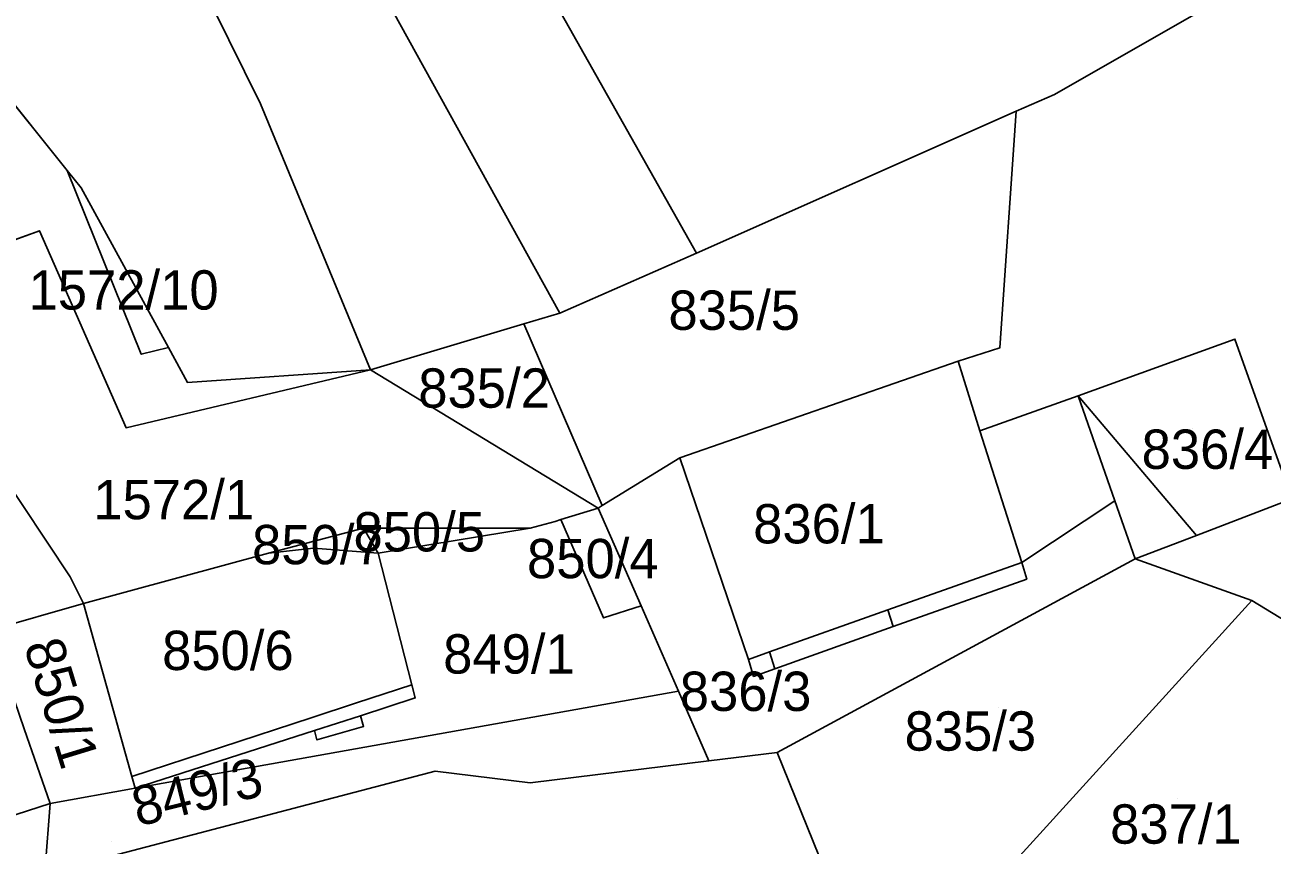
# Model space of a CAD drawing. Extents: x -263943 to -261149, y -1236934 to -1230686.
# Drawn here: x -262567.4 to -262503.9, y -1235225.8 to -1235184.1 of the extents above; entities that cross this region are included whole.
import ezdxf

# ---------------------------------------------------------------- set-up
doc = ezdxf.new("R2010")
doc.units = 0
for name, color, linetype in [('body_kn', 7, 'Continuous'), ('kladpar_druhypozemkov', 7, 'Continuous'), ('kladpar_hranice', 7, 'Continuous'), ('kladpar_parcelnecisla', 7, 'Continuous'), ('kladpar_plochy', 7, 'Continuous'), ('zappar_hrandruhpozemk', 7, 'Continuous')]:
    doc.layers.add(name, color=color, linetype=linetype)

msp = doc.modelspace()

# ---------------------------------------------------------------- linework, layer by layer
at = {"layer": 'body_kn'}
for p, q in [((-262555.39, -1235188.09), (-262555.39, -1235188.09)), ((-262515, -1235187.62), (-262515, -1235187.62)), ((-262516.95, -1235188.46), (-262516.95, -1235188.46)), ((-262565.22, -1235191.48), (-262565.22, -1235191.48)), ((-262565.22, -1235191.48), (-262565.22, -1235191.48)), ((-262564.51, -1235192.36), (-262564.51, -1235192.36)), ((-262566.63, -1235194.54), (-262566.63, -1235194.54)), ((-262533.22, -1235195.68), (-262533.22, -1235195.68)), ((-262540.17, -1235198.74), (-262540.17, -1235198.74)), ((-262541.99, -1235199.28), (-262541.99, -1235199.28)), ((-262541.99, -1235199.28), (-262541.99, -1235199.28)), ((-262505.83, -1235200.05), (-262505.83, -1235200.05)), ((-262561.46, -1235200.82), (-262561.46, -1235200.82)), ((-262560.07, -1235200.48), (-262560.07, -1235200.48)), ((-262517.78, -1235200.49), (-262517.78, -1235200.49)), ((-262519.9, -1235201.17), (-262519.9, -1235201.17)), ((-262549.8, -1235201.61), (-262549.8, -1235201.61)), ((-262549.8, -1235201.61), (-262549.8, -1235201.61)), ((-262559.1, -1235202.26), (-262559.1, -1235202.26)), ((-262559.1, -1235202.26), (-262559.1, -1235202.26)), ((-262513.8, -1235202.94), (-262513.8, -1235202.94)), ((-262513.8, -1235202.94), (-262513.8, -1235202.94)), ((-262562.23, -1235204.56), (-262562.23, -1235204.56)), ((-262518.8, -1235204.72), (-262518.8, -1235204.72)), ((-262534.06, -1235206.09), (-262534.06, -1235206.09)), ((-262534.06, -1235206.09), (-262534.06, -1235206.09)), ((-262511.93, -1235208.27), (-262511.93, -1235208.27)), ((-262538.21, -1235208.64), (-262538.21, -1235208.64)), ((-262538.21, -1235208.64), (-262538.21, -1235208.64)), ((-262538.02, -1235208.52), (-262538.02, -1235208.52)), ((-262550.16, -1235209.67), (-262550.16, -1235209.67)), ((-262550.16, -1235209.67), (-262550.16, -1235209.67)), ((-262541.68, -1235209.66), (-262541.68, -1235209.66)), ((-262540.41, -1235209.32), (-262540.41, -1235209.32)), ((-262540.12, -1235209.23), (-262540.12, -1235209.23)), ((-262540.12, -1235209.23), (-262540.12, -1235209.23)), ((-262507.78, -1235210.03), (-262507.78, -1235210.03)), ((-262507.78, -1235210.03), (-262507.78, -1235210.03)), ((-262554.99, -1235210.94), (-262554.99, -1235210.94)), ((-262554.99, -1235210.94), (-262554.99, -1235210.94)), ((-262552.7, -1235210.69), (-262552.7, -1235210.69)), ((-262549.4, -1235210.94), (-262549.4, -1235210.94)), ((-262516.67, -1235211.41), (-262516.67, -1235211.41)), ((-262516.67, -1235211.41), (-262516.67, -1235211.41)), ((-262510.91, -1235211.23), (-262510.91, -1235211.23)), ((-262510.91, -1235211.23), (-262510.91, -1235211.23)), ((-262565.08, -1235212.14), (-262565.08, -1235212.14)), ((-262516.42, -1235212.25), (-262516.42, -1235212.25)), ((-262564.4, -1235213.5), (-262564.4, -1235213.5)), ((-262564.4, -1235213.5), (-262564.4, -1235213.5)), ((-262504.97, -1235213.34), (-262504.97, -1235213.34)), ((-262536.03, -1235213.61), (-262536.03, -1235213.61)), ((-262523.48, -1235213.82), (-262523.48, -1235213.82)), ((-262523.48, -1235213.82), (-262523.48, -1235213.82)), ((-262537.94, -1235214.23), (-262537.94, -1235214.23)), ((-262523.21, -1235214.67), (-262523.21, -1235214.67)), ((-262529.51, -1235215.96), (-262529.51, -1235215.96)), ((-262529.51, -1235215.96), (-262529.51, -1235215.96)), ((-262530.57, -1235216.34), (-262530.57, -1235216.34)), ((-262530.31, -1235217.2), (-262530.31, -1235217.2)), ((-262529.23, -1235216.81), (-262529.23, -1235216.81)), ((-262547.69, -1235217.63), (-262547.69, -1235217.63)), ((-262534.13, -1235217.95), (-262534.13, -1235217.95)), ((-262550.51, -1235218.55), (-262550.51, -1235218.55)), ((-262547.52, -1235218.3), (-262547.52, -1235218.3)), ((-262550.31, -1235219.2), (-262550.31, -1235219.2)), ((-262552.81, -1235219.31), (-262552.81, -1235219.31)), ((-262550.15, -1235219.75), (-262550.15, -1235219.75)), ((-262552.64, -1235219.95), (-262552.64, -1235219.95)), ((-262552.64, -1235219.95), (-262552.64, -1235219.95)), ((-262552.52, -1235220.43), (-262552.52, -1235220.43)), ((-262529.12, -1235221.07), (-262529.12, -1235221.07)), ((-262529.12, -1235221.07), (-262529.12, -1235221.07)), ((-262532.58, -1235221.49), (-262532.58, -1235221.49)), ((-262561.93, -1235222.3), (-262561.93, -1235222.3)), ((-262561.93, -1235222.3), (-262561.93, -1235222.3)), ((-262546.5, -1235222.03), (-262546.5, -1235222.03)), ((-262561.76, -1235222.89), (-262561.76, -1235222.89)), ((-262561.76, -1235222.89), (-262561.76, -1235222.89)), ((-262541.67, -1235222.61), (-262541.67, -1235222.61)), ((-262566.09, -1235223.66), (-262566.09, -1235223.66))]:
    msp.add_line(p, q, dxfattribs=at)
at = {"layer": 'kladpar_druhypozemkov'}
for p, q in [((-262562.62, -1235196.76), (-262562.62, -1235196.76)), ((-262531.37, -1235197.56), (-262531.37, -1235197.56)), ((-262543.31, -1235201.6), (-262543.31, -1235201.6)), ((-262507.99, -1235204.62), (-262507.99, -1235204.62)), ((-262559.78, -1235207.63), (-262559.78, -1235207.63)), ((-262526.85, -1235208.67), (-262526.85, -1235208.67)), ((-262550.92, -1235210.19), (-262550.92, -1235210.19)), ((-262548.4, -1235209.99), (-262548.4, -1235209.99)), ((-262538.57, -1235210.37), (-262538.57, -1235210.37)), ((-262556.36, -1235215.28), (-262556.36, -1235215.28)), ((-262542.82, -1235215.31), (-262542.82, -1235215.31)), ((-262532.36, -1235216.93), (-262532.36, -1235216.93)), ((-262564.72, -1235218.61), (-262564.72, -1235218.61)), ((-262517.87, -1235218.78), (-262517.87, -1235218.78)), ((-262508.76, -1235223.41), (-262508.76, -1235223.41)), ((-262562.95, -1235225.6), (-262562.95, -1235225.6))]:
    msp.add_line(p, q, dxfattribs=at)
at = {"layer": 'kladpar_hranice'}
for p, q in [((-262513.8, -1235202.94), (-262507.78, -1235210.03)), ((-262507.78, -1235210.03), (-262513.8, -1235202.94))]:
    msp.add_line(p, q, dxfattribs=at)
for points in [[(-262507.45, -1235183.29), (-262515, -1235187.62), (-262516.95, -1235188.46), (-262533.22, -1235195.68), (-262542.05, -1235180.02), (-262548.5, -1235167.58), (-262527.65, -1235152.24), (-262519.84, -1235164.93), (-262517.81, -1235168.06), (-262507.45, -1235183.29)], [(-262561.86, -1235175.02), (-262568.52, -1235162.08), (-262570.05, -1235159.69), (-262564.02, -1235155.91), (-262554.77, -1235172.33), (-262540.17, -1235198.74), (-262541.99, -1235199.28), (-262549.8, -1235201.61), (-262555.39, -1235188.09), (-262561.86, -1235175.02)], [(-262559.1, -1235202.26), (-262560.07, -1235200.48), (-262564.51, -1235192.36), (-262565.22, -1235191.48), (-262576.55, -1235177.34), (-262574.06, -1235176.56), (-262570.9, -1235168.3), (-262567.28, -1235166.38), (-262568.95, -1235163.21), (-262568.52, -1235162.08), (-262561.86, -1235175.02), (-262555.39, -1235188.09), (-262549.8, -1235201.61), (-262559.1, -1235202.26)], [(-262554.77, -1235172.33), (-262548.5, -1235167.58), (-262542.05, -1235180.02), (-262533.22, -1235195.68), (-262540.17, -1235198.74), (-262554.77, -1235172.33)], [(-262510.91, -1235211.23), (-262507.78, -1235210.03), (-262502.94, -1235208.17), (-262505.83, -1235200.05), (-262513.8, -1235202.94), (-262518.8, -1235204.72), (-262519.9, -1235201.17), (-262517.78, -1235200.49), (-262516.95, -1235188.46), (-262515, -1235187.62), (-262507.45, -1235183.29), (-262503.13, -1235179.05), (-262497.76, -1235171.72), (-262493.78, -1235167.45), (-262474.05, -1235182.56), (-262497.62, -1235217.82), (-262504.97, -1235213.34), (-262510.91, -1235211.23)], [(-262597.16, -1235176.52), (-262592.15, -1235171.09), (-262581.1, -1235178.42), (-262580.89, -1235178.56), (-262577.7, -1235177.66), (-262576.55, -1235177.34), (-262565.22, -1235191.48), (-262561.46, -1235200.82), (-262560.07, -1235200.48), (-262559.1, -1235202.26), (-262549.8, -1235201.61), (-262562.23, -1235204.56), (-262566.63, -1235194.54), (-262574.84, -1235197.52), (-262578.07, -1235188.53), (-262579.6, -1235185.82), (-262582.93, -1235177.82), (-262594.36, -1235176.43), (-262597.16, -1235176.52)], [(-262541.99, -1235199.28), (-262540.17, -1235198.74), (-262533.22, -1235195.68), (-262516.95, -1235188.46), (-262517.78, -1235200.49), (-262519.9, -1235201.17), (-262534.06, -1235206.09), (-262538.02, -1235208.52), (-262541.99, -1235199.28)], [(-262565.22, -1235191.48), (-262564.51, -1235192.36), (-262560.07, -1235200.48), (-262561.46, -1235200.82), (-262565.22, -1235191.48)], [(-262574.84, -1235197.52), (-262566.63, -1235194.54), (-262562.23, -1235204.56), (-262549.8, -1235201.61), (-262538.21, -1235208.64), (-262540.12, -1235209.23), (-262540.41, -1235209.32), (-262541.68, -1235209.66), (-262550.16, -1235209.67), (-262554.99, -1235210.94), (-262564.4, -1235213.5), (-262565.08, -1235212.14), (-262568.73, -1235206.64), (-262571.62, -1235202.24), (-262574.76, -1235197.76), (-262574.84, -1235197.52)], [(-262549.8, -1235201.61), (-262541.99, -1235199.28), (-262538.02, -1235208.52), (-262538.21, -1235208.64), (-262549.8, -1235201.61)], [(-262513.8, -1235202.94), (-262505.83, -1235200.05), (-262502.94, -1235208.17), (-262507.78, -1235210.03)], [(-262534.06, -1235206.09), (-262519.9, -1235201.17), (-262518.8, -1235204.72), (-262513.8, -1235202.94)], [(-262538.21, -1235208.64), (-262538.02, -1235208.52), (-262534.06, -1235206.09), (-262530.57, -1235216.34), (-262530.31, -1235217.2), (-262529.23, -1235216.81), (-262523.21, -1235214.67), (-262516.42, -1235212.25), (-262516.67, -1235211.41), (-262511.93, -1235208.27), (-262510.91, -1235211.23), (-262529.12, -1235221.07), (-262532.58, -1235221.49), (-262534.13, -1235217.95), (-262536.03, -1235213.61), (-262538.21, -1235208.64)], [(-262507.78, -1235210.03), (-262510.91, -1235211.23), (-262511.93, -1235208.27), (-262516.67, -1235211.41), (-262516.42, -1235212.25), (-262523.21, -1235214.67), (-262529.23, -1235216.81), (-262530.31, -1235217.2), (-262530.57, -1235216.34), (-262534.06, -1235206.09)], [(-262586.43, -1235230.54), (-262587.62, -1235227.41), (-262592.53, -1235228.86), (-262595.51, -1235221.32), (-262575.66, -1235210.44), (-262573.46, -1235209.23), (-262572, -1235208.43), (-262568.73, -1235206.64), (-262565.08, -1235212.14), (-262564.4, -1235213.5), (-262569.15, -1235214.86), (-262567.41, -1235219.87), (-262566.09, -1235223.66), (-262571.34, -1235225.36), (-262586.43, -1235230.54)], [(-262540.12, -1235209.23), (-262538.21, -1235208.64), (-262536.03, -1235213.61), (-262537.94, -1235214.23), (-262540.12, -1235209.23)], [(-262561.76, -1235222.89), (-262552.64, -1235219.95), (-262552.52, -1235220.43), (-262550.15, -1235219.75), (-262550.31, -1235219.2), (-262547.52, -1235218.3), (-262547.69, -1235217.63), (-262549.4, -1235210.94), (-262541.68, -1235209.66), (-262540.41, -1235209.32), (-262540.12, -1235209.23), (-262537.94, -1235214.23), (-262536.03, -1235213.61), (-262534.13, -1235217.95), (-262561.76, -1235222.89)], [(-262554.99, -1235210.94), (-262550.16, -1235209.67), (-262549.4, -1235210.94), (-262552.7, -1235210.69), (-262554.99, -1235210.94)], [(-262550.16, -1235209.67), (-262541.68, -1235209.66), (-262549.4, -1235210.94), (-262550.16, -1235209.67)], [(-262564.4, -1235213.5), (-262554.99, -1235210.94), (-262552.7, -1235210.69), (-262549.4, -1235210.94), (-262547.69, -1235217.63), (-262550.51, -1235218.55), (-262552.81, -1235219.31), (-262561.93, -1235222.3), (-262564.4, -1235213.5)], [(-262529.12, -1235221.07), (-262510.91, -1235211.23), (-262504.97, -1235213.34), (-262521.99, -1235232.07), (-262526.06, -1235228.61), (-262529.12, -1235221.07)], [(-262569.15, -1235214.86), (-262564.4, -1235213.5), (-262561.93, -1235222.3), (-262552.81, -1235219.31), (-262550.51, -1235218.55), (-262547.69, -1235217.63), (-262547.52, -1235218.3), (-262550.31, -1235219.2), (-262550.15, -1235219.75), (-262552.52, -1235220.43), (-262552.64, -1235219.95), (-262561.76, -1235222.89), (-262566.09, -1235223.66), (-262567.41, -1235219.87), (-262569.15, -1235214.86)], [(-262514.05, -1235239.04), (-262509.7, -1235234), (-262512.33, -1235231.81), (-262512.07, -1235231.47), (-262513.6, -1235230.28), (-262515.55, -1235232.4), (-262517.33, -1235230.8), (-262520.05, -1235233.77), (-262521.99, -1235232.07), (-262504.97, -1235213.34), (-262497.62, -1235217.82), (-262512.74, -1235240.19), (-262514.05, -1235239.04)], [(-262591.17, -1235232.07), (-262586.43, -1235230.54), (-262571.34, -1235225.36), (-262566.09, -1235223.66), (-262561.76, -1235222.89), (-262534.13, -1235217.95), (-262532.58, -1235221.49), (-262541.67, -1235222.61), (-262546.5, -1235222.03), (-262566.34, -1235227.22), (-262566.34, -1235226.96), (-262575.91, -1235230.11), (-262590.75, -1235235.04), (-262591.17, -1235232.07)], [(-262566.34, -1235227.22), (-262546.5, -1235222.03), (-262541.67, -1235222.61), (-262532.58, -1235221.49), (-262529.12, -1235221.07), (-262526.06, -1235228.61), (-262533.86, -1235235.05), (-262536.15, -1235233.27), (-262539.29, -1235229.64), (-262545.57, -1235226.51), (-262563.28, -1235232.97), (-262566.34, -1235227.22)]]:
    msp.add_lwpolyline(points, dxfattribs=at)
at = {"layer": 'kladpar_plochy'}
for p, q in [((-262576.55, -1235177.34), (-262565.22, -1235191.48)), ((-262565.22, -1235191.48), (-262561.46, -1235200.82)), ((-262566.63, -1235194.54), (-262574.84, -1235197.52)), ((-262562.23, -1235204.56), (-262566.63, -1235194.54)), ((-262561.46, -1235200.82), (-262560.07, -1235200.48)), ((-262560.07, -1235200.48), (-262559.1, -1235202.26)), ((-262549.8, -1235201.61), (-262562.23, -1235204.56)), ((-262559.1, -1235202.26), (-262549.8, -1235201.61))]:
    msp.add_line(p, q, dxfattribs=at)
for points in [[(-262507.45, -1235183.29), (-262515, -1235187.62), (-262516.95, -1235188.46), (-262533.22, -1235195.68), (-262542.05, -1235180.02), (-262548.5, -1235167.58), (-262527.65, -1235152.24), (-262519.84, -1235164.93), (-262517.81, -1235168.06)], [(-262561.86, -1235175.02), (-262568.52, -1235162.08), (-262570.05, -1235159.69), (-262564.02, -1235155.91), (-262554.77, -1235172.33), (-262540.17, -1235198.74), (-262541.99, -1235199.28), (-262549.8, -1235201.61), (-262555.39, -1235188.09)], [(-262559.1, -1235202.26), (-262560.07, -1235200.48), (-262564.51, -1235192.36), (-262565.22, -1235191.48), (-262576.55, -1235177.34), (-262574.06, -1235176.56), (-262570.9, -1235168.3), (-262567.28, -1235166.38), (-262568.95, -1235163.21), (-262568.52, -1235162.08), (-262561.86, -1235175.02), (-262555.39, -1235188.09), (-262549.8, -1235201.61)], [(-262554.77, -1235172.33), (-262548.5, -1235167.58), (-262542.05, -1235180.02), (-262533.22, -1235195.68), (-262540.17, -1235198.74)], [(-262510.91, -1235211.23), (-262507.78, -1235210.03), (-262502.94, -1235208.17), (-262505.83, -1235200.05), (-262513.8, -1235202.94), (-262518.8, -1235204.72), (-262519.9, -1235201.17), (-262517.78, -1235200.49), (-262516.95, -1235188.46), (-262515, -1235187.62), (-262507.45, -1235183.29), (-262503.13, -1235179.05), (-262497.76, -1235171.72), (-262493.78, -1235167.45), (-262474.05, -1235182.56), (-262497.62, -1235217.82), (-262504.97, -1235213.34)], [(-262541.99, -1235199.28), (-262540.17, -1235198.74), (-262533.22, -1235195.68), (-262516.95, -1235188.46), (-262517.78, -1235200.49), (-262519.9, -1235201.17), (-262534.06, -1235206.09), (-262538.02, -1235208.52)], [(-262565.22, -1235191.48), (-262564.51, -1235192.36), (-262560.07, -1235200.48), (-262561.46, -1235200.82)], [(-262574.84, -1235197.52), (-262566.63, -1235194.54), (-262562.23, -1235204.56), (-262549.8, -1235201.61), (-262538.21, -1235208.64), (-262540.12, -1235209.23), (-262540.41, -1235209.32), (-262541.68, -1235209.66), (-262550.16, -1235209.67), (-262554.99, -1235210.94), (-262564.4, -1235213.5), (-262565.08, -1235212.14), (-262568.73, -1235206.64), (-262571.62, -1235202.24), (-262574.76, -1235197.76)], [(-262549.8, -1235201.61), (-262541.99, -1235199.28), (-262538.02, -1235208.52), (-262538.21, -1235208.64)], [(-262513.8, -1235202.94), (-262505.83, -1235200.05), (-262502.94, -1235208.17), (-262507.78, -1235210.03)], [(-262534.06, -1235206.09), (-262519.9, -1235201.17), (-262518.8, -1235204.72), (-262513.8, -1235202.94), (-262507.78, -1235210.03), (-262510.91, -1235211.23), (-262511.93, -1235208.27), (-262516.67, -1235211.41), (-262516.42, -1235212.25), (-262523.21, -1235214.67), (-262529.23, -1235216.81), (-262530.31, -1235217.2), (-262530.57, -1235216.34)], [(-262538.21, -1235208.64), (-262538.02, -1235208.52), (-262534.06, -1235206.09), (-262530.57, -1235216.34), (-262530.31, -1235217.2), (-262529.23, -1235216.81), (-262523.21, -1235214.67), (-262516.42, -1235212.25), (-262516.67, -1235211.41), (-262511.93, -1235208.27), (-262510.91, -1235211.23), (-262529.12, -1235221.07), (-262532.58, -1235221.49), (-262534.13, -1235217.95), (-262536.03, -1235213.61)], [(-262586.43, -1235230.54), (-262587.62, -1235227.41), (-262592.53, -1235228.86), (-262595.51, -1235221.32), (-262575.66, -1235210.44), (-262573.46, -1235209.23), (-262572, -1235208.43), (-262568.73, -1235206.64), (-262565.08, -1235212.14), (-262564.4, -1235213.5), (-262569.15, -1235214.86), (-262567.41, -1235219.87), (-262566.09, -1235223.66), (-262571.34, -1235225.36)], [(-262540.12, -1235209.23), (-262538.21, -1235208.64), (-262536.03, -1235213.61), (-262537.94, -1235214.23)], [(-262561.76, -1235222.89), (-262552.64, -1235219.95), (-262552.52, -1235220.43), (-262550.15, -1235219.75), (-262550.31, -1235219.2), (-262547.52, -1235218.3), (-262547.69, -1235217.63), (-262549.4, -1235210.94), (-262541.68, -1235209.66), (-262540.41, -1235209.32), (-262540.12, -1235209.23), (-262537.94, -1235214.23), (-262536.03, -1235213.61), (-262534.13, -1235217.95)], [(-262554.99, -1235210.94), (-262550.16, -1235209.67), (-262549.4, -1235210.94), (-262552.7, -1235210.69)], [(-262550.16, -1235209.67), (-262541.68, -1235209.66), (-262549.4, -1235210.94)], [(-262564.4, -1235213.5), (-262554.99, -1235210.94), (-262552.7, -1235210.69), (-262549.4, -1235210.94), (-262547.69, -1235217.63), (-262550.51, -1235218.55), (-262552.81, -1235219.31), (-262561.93, -1235222.3)], [(-262529.12, -1235221.07), (-262510.91, -1235211.23), (-262504.97, -1235213.34), (-262521.99, -1235232.07), (-262526.06, -1235228.61)], [(-262569.15, -1235214.86), (-262564.4, -1235213.5), (-262561.93, -1235222.3), (-262552.81, -1235219.31), (-262550.51, -1235218.55), (-262547.69, -1235217.63), (-262547.52, -1235218.3), (-262550.31, -1235219.2), (-262550.15, -1235219.75), (-262552.52, -1235220.43), (-262552.64, -1235219.95), (-262561.76, -1235222.89), (-262566.09, -1235223.66), (-262567.41, -1235219.87)], [(-262514.05, -1235239.04), (-262509.7, -1235234), (-262512.33, -1235231.81), (-262512.07, -1235231.47), (-262513.6, -1235230.28), (-262515.55, -1235232.4), (-262517.33, -1235230.8), (-262520.05, -1235233.77), (-262521.99, -1235232.07), (-262504.97, -1235213.34), (-262497.62, -1235217.82), (-262512.74, -1235240.19)], [(-262591.17, -1235232.07), (-262586.43, -1235230.54), (-262571.34, -1235225.36), (-262566.09, -1235223.66), (-262561.76, -1235222.89), (-262534.13, -1235217.95), (-262532.58, -1235221.49), (-262541.67, -1235222.61), (-262546.5, -1235222.03), (-262566.34, -1235227.22), (-262566.34, -1235226.96), (-262575.91, -1235230.11), (-262590.75, -1235235.04)], [(-262566.34, -1235227.22), (-262546.5, -1235222.03), (-262541.67, -1235222.61), (-262532.58, -1235221.49), (-262529.12, -1235221.07), (-262526.06, -1235228.61), (-262533.86, -1235235.05), (-262536.15, -1235233.27), (-262539.29, -1235229.64), (-262545.57, -1235226.51), (-262563.28, -1235232.97)]]:
    msp.add_lwpolyline(points, close=True, dxfattribs=at)
at = {"layer": 'zappar_hrandruhpozemk'}
for p, q in [((-262513.8, -1235202.94), (-262511.93, -1235208.27)), ((-262516.67, -1235211.41), (-262518.8, -1235204.72)), ((-262523.48, -1235213.82), (-262523.21, -1235214.67)), ((-262529.51, -1235215.96), (-262529.23, -1235216.81)), ((-262552.64, -1235219.95), (-262550.31, -1235219.2)), ((-262561.93, -1235222.3), (-262561.76, -1235222.89)), ((-262566.34, -1235226.96), (-262566.09, -1235223.66))]:
    msp.add_line(p, q, dxfattribs=at)
msp.add_lwpolyline([(-262516.67, -1235211.41), (-262523.48, -1235213.82), (-262529.51, -1235215.96), (-262530.57, -1235216.34)], dxfattribs=at)

# ---------------------------------------------------------------- texts
at = {"layer": 'kladpar_parcelnecisla'}
for s, p in [('1572/10', (-262567.188, -1235198.55)), ('835/5', (-262534.643, -1235199.58)), ('835/2', (-262547.365, -1235203.54)), ('836/4', (-262510.573, -1235206.65)), ('1572/1', (-262563.896, -1235209.21)), ('836/1', (-262530.333, -1235210.44)), ('850/5', (-262550.662, -1235210.85)), ('850/7', (-262555.82, -1235211.5)), ('850/4', (-262541.837, -1235212.21)), ('850/6', (-262560.397, -1235216.88)), ('849/1', (-262546.101, -1235217.06)), ('836/3', (-262534.065, -1235218.96)), ('835/3', (-262522.63, -1235220.98)), ('837/1', (-262512.176, -1235225.71))]:
    msp.add_text(s, height=2, dxfattribs=at).set_placement(p)
for s, rotation, p in [('850/1', 287, (-262567.442, -1235215.628)), ('849/3', 14, (-262561.627, -1235224.85))]:
    msp.add_text(s, height=2, rotation=rotation, dxfattribs=at).set_placement(p)

doc.saveas('drawing.dxf')
